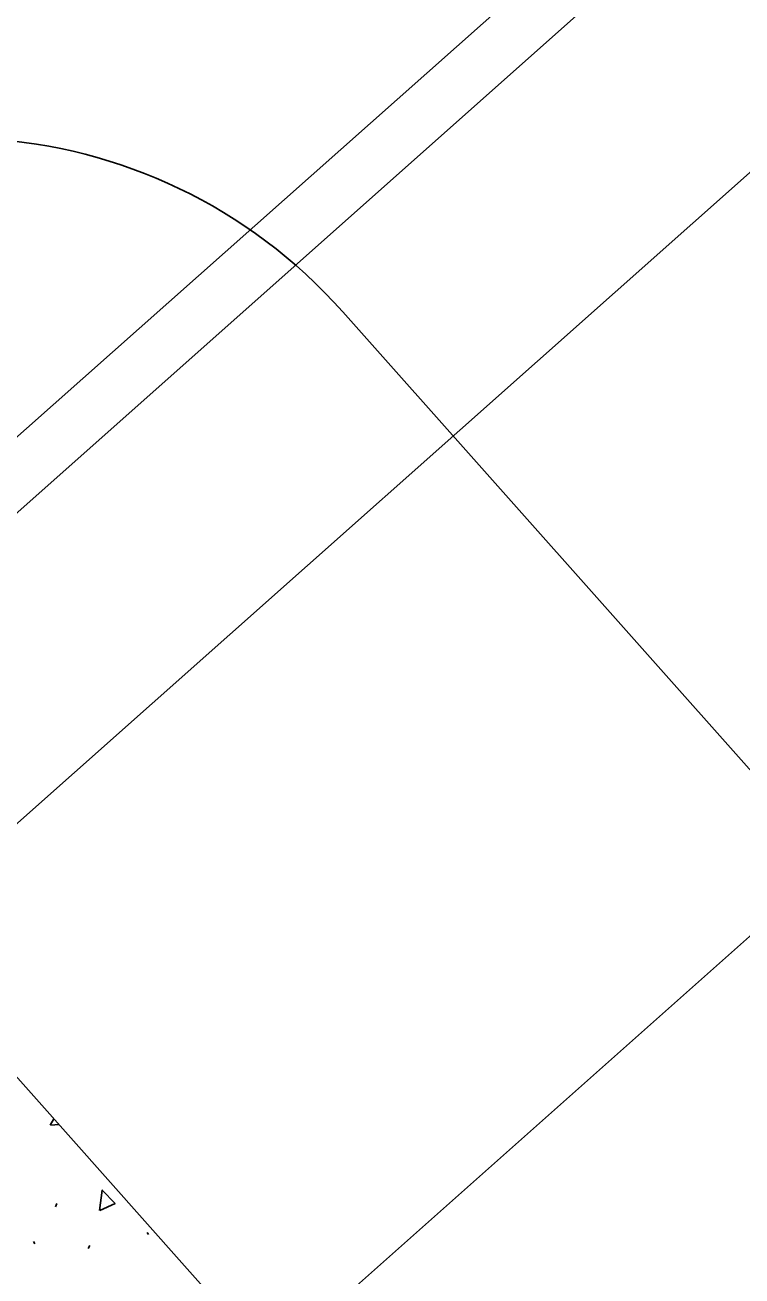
# Model space of a CAD drawing. Extents: x 49683 to 58852, y 49525 to 54803.
# Drawn here: x 53465.9 to 53493.52, y 51453.56 to 51501.77 of the extents above; entities that cross this region are included whole.
import ezdxf

# ---------------------------------------------------------------- set-up
doc = ezdxf.new("R2010")
doc.units = 0
for name, color, linetype in [('Level 15', 7, 'Continuous'), ('Level 18', 7, 'Continuous'), ('Level 19', 7, 'Continuous'), ('Level 25', 7, 'Continuous'), ('Level 3', 7, 'Continuous'), ('Level 5', 7, 'Continuous')]:
    doc.layers.add(name, color=color, linetype=linetype)

msp = doc.modelspace()

# ---------------------------------------------------------------- linework, layer by layer
at = {"layer": 'Level 15'}
for p, q in [((53460.734, 51466.679), (53909.18, 51865.296)), ((53460.734, 51466.679), (53489.966, 51433.793)), ((53467.076, 51456.223), (53467.131, 51456.348)), ((53470.608, 51455.238), (53470.663, 51455.155)), ((53466.227, 51454.885), (53466.282, 51454.802)), ((53468.338, 51454.614), (53468.394, 51454.738))]:
    msp.add_line(p, q, dxfattribs=at)
for points in [[(53466.874, 51459.373), (53467.006, 51459.622)], [(53467.205, 51459.4), (53466.888, 51459.373)], [(53468.764, 51456.08), (53468.874, 51456.873), (53469.371, 51456.359), (53468.777, 51456.084)]]:
    msp.add_lwpolyline(points, dxfattribs=at)
at = {"layer": 'Level 18'}
msp.add_line((53517.575, 51446.354), (53478.143, 51490.715), dxfattribs=at)
msp.add_arc((53463.195, 51477.428), 20, 41.6334, 131.2163, dxfattribs=at)
at = {"layer": 'Level 19'}
msp.add_line((52714.154, 50773.623), (54181.768, 52078.16), dxfattribs=at)
at = {"layer": 'Level 3'}
msp.add_line((53449.718, 51471.806), (53898.742, 51870.567), dxfattribs=at)
at = {"layer": 'Level 5'}
msp.add_line((53900.074, 51869.402), (53451.19, 51470.163), dxfattribs=at)

# ---------------------------------------------------------------- texts
at = {"layer": 'Level 25'}
msp.add_text("75' R/W FILE # 408-B", height=10, rotation=41.6333, dxfattribs=at).set_placement((53491.415, 51425.048))

doc.saveas('drawing.dxf')
